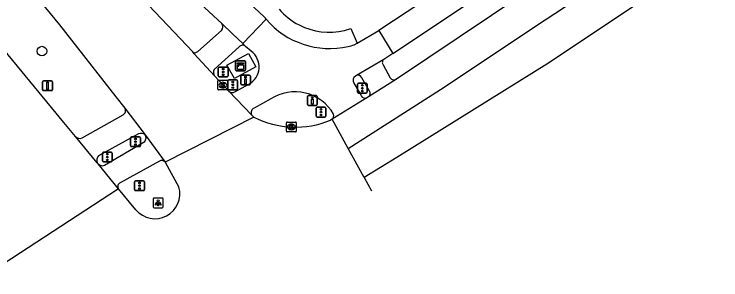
# Model space of a CAD drawing. Extents: x 156141 to 158132, y 385651 to 388399.
# Drawn here: x 157331.1 to 157402.8, y 386224.1 to 386251.1 of the extents above; entities that cross this region are included whole.
import ezdxf

# ---------------------------------------------------------------- set-up
doc = ezdxf.new("R2010")
doc.units = 0
for name, color, linetype in [('IMGEO_Boom', 7, 'Continuous'), ('IMGEO_Drukknoppaal', 7, 'Continuous'), ('IMGEO_Fietspad_gesloten', 7, 'Continuous'), ('IMGEO_Fietspad_open', 7, 'Continuous'), ('IMGEO_Kast', 7, 'Continuous'), ('IMGEO_Kolk', 7, 'Continuous'), ('IMGEO_Lichtpunt', 7, 'Continuous'), ('IMGEO_Rijbaan_lokaal_gesloten', 7, 'Continuous'), ('IMGEO_Rijbaan_regionaal_gesloten', 7, 'Continuous'), ('IMGEO_Verkeersbordpaal', 7, 'Continuous'), ('IMGEO_Verkeerseiland_open', 7, 'Continuous'), ('IMGEO_Verkeersregelinstallatiepaal', 7, 'Continuous'), ('IMGEO_Voetpad_open', 7, 'Continuous')]:
    doc.layers.add(name, color=color, linetype=linetype)

msp = doc.modelspace()

# ---------------------------------------------------------------- linework, layer by layer
at = {"layer": 'IMGEO_Boom'}
msp.add_circle((157333.888, 386247.335), 0.489, dxfattribs=at)
at = {"layer": 'IMGEO_Drukknoppaal'}
for p, q in [((157354.053, 386244.004), (157354.053, 386244.804)), ((157354.053, 386244.804), (157354.053, 386244.004)), ((157354.153, 386244.904), (157354.943, 386244.904)), ((157354.943, 386244.904), (157354.153, 386244.904)), ((157355.043, 386244.804), (157355.043, 386244.004)), ((157355.043, 386244.004), (157355.043, 386244.804)), ((157354.943, 386243.904), (157354.153, 386243.904)), ((157354.153, 386243.904), (157354.943, 386243.904)), ((157360.819, 386241.919), (157360.819, 386242.719)), ((157360.819, 386242.719), (157360.819, 386241.919)), ((157360.919, 386242.819), (157361.709, 386242.819)), ((157361.709, 386242.819), (157360.919, 386242.819)), ((157361.809, 386242.719), (157361.809, 386241.919)), ((157361.809, 386241.919), (157361.809, 386242.719)), ((157361.709, 386241.819), (157360.919, 386241.819)), ((157360.919, 386241.819), (157361.709, 386241.819))]:
    msp.add_line(p, q, dxfattribs=at)
for points in [[(157354.623, 386244.529), (157354.623, 386244.029), (157354.473, 386244.029), (157354.473, 386244.529), (157354.623, 386244.529)], [(157361.389, 386242.444), (157361.389, 386241.944), (157361.239, 386241.944), (157361.239, 386242.444), (157361.389, 386242.444)]]:
    msp.add_lwpolyline(points, dxfattribs=at)
for centre in [(157354.548, 386244.694), (157361.314, 386242.609)]:
    msp.add_circle(centre, 0.085, dxfattribs=at)
for centre, start, end in [((157354.153, 386244.804), 90, 180), ((157354.153, 386244.804), 90, 180), ((157354.943, 386244.804), 0, 90), ((157354.943, 386244.804), 360, 90), ((157354.153, 386244.004), 180, 270), ((157354.153, 386244.004), 180, 270), ((157354.943, 386244.004), 270, 0), ((157354.943, 386244.004), 270, 0), ((157360.919, 386242.719), 90, 180), ((157360.919, 386242.719), 90, 180), ((157361.709, 386242.719), 0, 90), ((157361.709, 386242.719), 360, 90), ((157360.919, 386241.919), 180, 270), ((157360.919, 386241.919), 180, 270), ((157361.709, 386241.919), 270, 0), ((157361.709, 386241.919), 270, 0)]:
    msp.add_arc(centre, 0.1, start, end, dxfattribs=at)
at = {"layer": 'IMGEO_Fietspad_gesloten'}
for points in [[(157475.284, 386330.7), (157434.997, 386298.579), (157430.74, 386295.223), (157413.861, 386281.913), (157410.791, 386279.492), (157403.845, 386274.165), (157392.312, 386265.751), (157381.163, 386258.1), (157368.079, 386249.425)], [(157369.487, 386247.087), (157383.459, 386256.438), (157391.257, 386261.818), (157403.144, 386270.416), (157412.371, 386277.436), (157432.378, 386293.195), (157436.633, 386296.547), (157476.796, 386328.486)], [(157356.641, 386250.584), (157356.57, 386250.666), (157356.46, 386250.769), (157338.55, 386267.587)], [(157335.681, 386265.385), (157352.135, 386250.133)], [(157354.287, 386248.095), (157353.234, 386249.092), (157352.135, 386250.133)], [(157354.287, 386248.095), (157356.641, 386250.584)], [(157368.079, 386249.425), (157369.487, 386247.087)]]:
    msp.add_lwpolyline(points, dxfattribs=at)
at = {"layer": 'IMGEO_Fietspad_open'}
for points in [[(157365.855, 386248.139), (157368.079, 386249.425)], [(157354.544, 386247.815), (157354.287, 386248.095)], [(157365.58, 386247.98), (157365.855, 386248.139)], [(157355.118, 386247.323), (157354.544, 386247.815)], [(157368.577, 386246.498), (157365.795, 386244.865)], [(157369.487, 386247.087), (157368.577, 386246.498)], [(157365.795, 386244.865), (157365.684, 386244.8)], [(157353.458, 386243.196), (157354.885, 386243.986)], [(157365.538, 386244.094), (157366.281, 386242.813)], [(157357.099, 386242.476), (157355.421, 386241.546)], [(157340.247, 386235.741), (157344.313, 386238.167)], [(157345.818, 386236.169), (157341.841, 386233.955)]]:
    msp.add_lwpolyline(points, dxfattribs=at)
for centre, radius, start, end in [((157363.072, 386256.016), 8.418, 220.1886, 282.85459), ((157363.155, 386255.721), 8.112, 282.74876, 287.39469), ((157353.941, 386245.729), 1.982, 298.4481, 53.56372), ((157365.968, 386244.373), 0.513, 123.65295, 212.97905), ((157353.213, 386243.62), 0.49, 223.96311, 300.04504), ((157359.561, 386238.702), 4.506, 29.70368, 123.12207), ((157366.682, 386243.007), 0.446, 205.82326, 293.67209), ((157355.601, 386241.083), 0.496, 111.22108, 203.93188), ((157362.991, 386240.798), 0.503, 311.91709, 15.7779), ((157343.942, 386238.528), 0.518, 315.72808, 34.29458), ((157340.018, 386236.268), 0.574, 220.44995, 293.51056), ((157346.041, 386235.764), 0.462, 40.77779, 118.84138), ((157341.985, 386233.59), 0.392, 111.53582, 217.55299)]:
    msp.add_arc(centre, radius, start, end, dxfattribs=at)
at = {"layer": 'IMGEO_Kast'}
for p, q in [((157353.536, 386245.42), (157353.536, 386246.261)), ((157353.536, 386246.261), (157353.536, 386245.42)), ((157353.611, 386246.345), (157354.452, 386246.345)), ((157354.452, 386246.345), (157353.611, 386246.345)), ((157354.536, 386246.27), (157354.536, 386245.429)), ((157354.536, 386245.429), (157354.536, 386246.27)), ((157354.461, 386245.345), (157353.62, 386245.345)), ((157353.62, 386245.345), (157354.461, 386245.345))]:
    msp.add_line(p, q, dxfattribs=at)
for points in [[(157353.731, 386246.135), (157354.331, 386246.135), (157354.331, 386246.05), (157353.731, 386246.05), (157353.731, 386246.135)], [(157353.731, 386245.96), (157354.331, 386245.96), (157354.331, 386245.471), (157353.731, 386245.471), (157353.731, 386245.96)]]:
    msp.add_lwpolyline(points, dxfattribs=at)
msp.add_circle((157353.815, 386245.809), 0.0377, dxfattribs=at)
for centre, start, end in [((157353.614, 386246.267), 92.4484, 184.28452), ((157353.614, 386246.267), 92.4484, 184.28452), ((157354.458, 386246.267), 2.4484, 94.28452), ((157354.458, 386246.267), 2.4484, 94.28452), ((157353.614, 386245.423), 182.4484, 274.28452), ((157353.614, 386245.423), 182.4484, 274.28452), ((157354.458, 386245.423), 272.4484, 4.28452), ((157354.458, 386245.423), 272.4484, 4.28452)]:
    msp.add_arc(centre, 0.0779, start, end, dxfattribs=at)
at = {"layer": 'IMGEO_Kolk'}
for p, q in [((157351.741, 386243.463), (157351.741, 386244.315)), ((157351.816, 386244.389), (157352.668, 386244.389)), ((157352.742, 386244.315), (157352.742, 386243.463)), ((157352.252, 386243.609), (157352.227, 386243.609)), ((157352.229, 386244.169), (157352.254, 386244.169)), ((157352.668, 386243.389), (157351.816, 386243.389)), ((157358.687, 386239.208), (157358.687, 386240.06)), ((157358.762, 386240.134), (157359.614, 386240.134)), ((157359.688, 386240.06), (157359.688, 386239.208)), ((157359.198, 386239.354), (157359.173, 386239.354)), ((157359.175, 386239.914), (157359.2, 386239.914)), ((157359.614, 386239.134), (157358.762, 386239.134))]:
    msp.add_line(p, q, dxfattribs=at)
for points in [[(157351.741, 386243.463), (157351.741, 386244.315)], [(157351.816, 386244.389), (157352.668, 386244.389)], [(157352.742, 386244.315), (157352.742, 386243.463)], [(157352.062, 386244.089), (157352.185, 386244.089), (157352.185, 386243.938), (157352.315, 386244.089), (157352.479, 386244.089), (157352.333, 386243.938), (157352.486, 386243.689), (157352.334, 386243.689), (157352.249, 386243.853), (157352.185, 386243.786), (157352.185, 386243.689), (157352.062, 386243.689), (157352.062, 386244.089)], [(157352.668, 386243.389), (157351.816, 386243.389)], [(157358.687, 386239.208), (157358.687, 386240.06)], [(157358.762, 386240.134), (157359.614, 386240.134)], [(157359.688, 386240.06), (157359.688, 386239.208)], [(157359.008, 386239.834), (157359.131, 386239.834), (157359.131, 386239.683), (157359.261, 386239.834), (157359.425, 386239.834), (157359.279, 386239.683), (157359.432, 386239.434), (157359.28, 386239.434), (157359.195, 386239.598), (157359.131, 386239.531), (157359.131, 386239.434), (157359.008, 386239.434), (157359.008, 386239.834)], [(157359.614, 386239.134), (157358.762, 386239.134)]]:
    msp.add_lwpolyline(points, dxfattribs=at)
for centre, start, end in [((157351.818, 386244.313), 91.55205, 178.44795), ((157351.818, 386244.313), 91.55205, 178.44795), ((157352.666, 386244.313), 1.55205, 88.44795), ((157352.666, 386244.313), 1.55205, 88.44795), ((157351.818, 386243.465), 181.55205, 268.44795), ((157351.818, 386243.465), 181.55205, 268.44795), ((157352.666, 386243.465), 271.55205, 358.44795), ((157352.666, 386243.465), 271.55205, 358.44795), ((157358.764, 386240.058), 91.55205, 178.44795), ((157358.764, 386240.058), 91.55205, 178.44795), ((157359.612, 386240.058), 1.55205, 88.44795), ((157359.612, 386240.058), 1.55205, 88.44795), ((157358.764, 386239.21), 181.55205, 268.44795), ((157358.764, 386239.21), 181.55205, 268.44795), ((157359.612, 386239.21), 271.55205, 358.44795), ((157359.612, 386239.21), 271.55205, 358.44795)]:
    msp.add_arc(centre, 0.0765, start, end, dxfattribs=at)
for centre, major_axis, ratio, start_param, end_param in [((157352.228, 386243.889), (-0.387, 0.002), 0.722429, 4.712389, 7.853982), ((157352.253, 386243.889), (-0.39, 0.002), 0.717154, 1.570796, 4.712389), ((157359.174, 386239.634), (-0.387, 0.002), 0.722429, 4.712389, 7.853982), ((157359.199, 386239.634), (-0.39, 0.002), 0.717154, 1.570796, 4.712389)]:
    msp.add_ellipse(centre, major_axis=major_axis, ratio=ratio, start_param=start_param, end_param=end_param, dxfattribs=at)
at = {"layer": 'IMGEO_Lichtpunt'}
for p, q in [((157345.18, 386232.322), (157345.18, 386231.515)), ((157345.18, 386232.322), (157345.18, 386231.515)), ((157346.082, 386232.417), (157345.274, 386232.417)), ((157346.082, 386232.417), (157345.274, 386232.417)), ((157346.176, 386231.515), (157346.176, 386232.322)), ((157346.176, 386231.515), (157346.176, 386232.322)), ((157345.274, 386231.421), (157346.082, 386231.421)), ((157345.274, 386231.421), (157346.082, 386231.421))]:
    msp.add_line(p, q, dxfattribs=at)
for points in [[(157345.554, 386231.986), (157345.593, 386231.958), (157345.405, 386231.696), (157345.367, 386231.723), (157345.554, 386231.986)], [(157345.656, 386231.938), (157345.703, 386231.938), (157345.703, 386231.616), (157345.656, 386231.616), (157345.656, 386231.938)], [(157345.766, 386231.958), (157345.804, 386231.985), (157345.991, 386231.723), (157345.952, 386231.695), (157345.766, 386231.958)]]:
    msp.add_lwpolyline(points, dxfattribs=at)
msp.add_circle((157345.679, 386232.12), 0.0994, dxfattribs=at)
for centre, start, end in [((157345.274, 386232.322), 90, 180), ((157345.274, 386232.322), 90, 180), ((157346.082, 386232.322), 0, 90), ((157346.082, 386232.322), 0, 90), ((157345.274, 386231.515), 180, 270), ((157345.274, 386231.515), 180, 270), ((157346.082, 386231.515), 270, 0), ((157346.082, 386231.515), 270, 360)]:
    msp.add_arc(centre, 0.0946, start, end, dxfattribs=at)
at = {"layer": 'IMGEO_Rijbaan_lokaal_gesloten'}
for points in [[(157349.183, 386247.253), (157332.608, 386264.801), (157324.262, 386275.047), (157320.799, 386279.156), (157212.168, 386411.116), (157210.786, 386412.789), (157209.596, 386414.647)], [(157203.781, 386410.196), (157205.755, 386407.826), (157335.682, 386250), (157341.401, 386242.711), (157342.288, 386241.546)], [(157337.285, 386238.671), (157336.115, 386240.102), (157327.942, 386250), (157201.153, 386404.033), (157199.193, 386406.39)], [(157351.407, 386244.818), (157349.349, 386247.071), (157349.183, 386247.253)], [(157352.86, 386243.28), (157351.407, 386244.818)], [(157355.147, 386240.882), (157352.86, 386243.28)], [(157342.288, 386241.546), (157344.37, 386238.82)], [(157355.377, 386240.641), (157355.147, 386240.882)], [(157339.51, 386235.998), (157337.285, 386238.671)], [(157344.37, 386238.82), (157346.391, 386236.066)], [(157339.581, 386235.895), (157339.51, 386235.998)], [(157341.674, 386233.351), (157339.581, 386235.895)]]:
    msp.add_lwpolyline(points, dxfattribs=at)
at = {"layer": 'IMGEO_Rijbaan_regionaal_gesloten'}
for points in [[(157364.956, 386237.463), (157374.336, 386243.44), (157384.937, 386250.511), (157396.116, 386257.905), (157405.882, 386265.104), (157418.991, 386275.239), (157420.016, 386276.032), (157436.112, 386288.573), (157441.218, 386292.552), (157456.831, 386304.828), (157473.021, 386317.491), (157484.842, 386326.748), (157497.692, 386336.004), (157524.581, 386353.655)], [(157484.118, 386331.006), (157452.989, 386306.83), (157442.439, 386298.399), (157433.743, 386291.506), (157425.205, 386284.602), (157413.71, 386275.643), (157385.844, 386255.261), (157369.873, 386244.48)], [(157480.973, 386319.166), (157460.946, 386303.321), (157438.399, 386285.742), (157434.244, 386282.503), (157421.628, 386272.513), (157415.851, 386267.938), (157407.045, 386261.189), (157400.724, 386256.499), (157394.546, 386252.307), (157385.385, 386246.197), (157369.903, 386236.534), (157366.587, 386234.5)], [(157369.873, 386244.48), (157367.002, 386242.686)], [(157366.861, 386242.599), (157363.327, 386240.424)], [(157367.002, 386242.686), (157366.861, 386242.599)], [(157355.377, 386240.641), (157346.391, 386236.066)], [(157363.327, 386240.424), (157363.173, 386240.329)], [(157364.956, 386237.463), (157363.327, 386240.424)], [(157366.587, 386234.5), (157364.956, 386237.463)], [(157346.391, 386236.066), (157347.784, 386233.533)], [(157366.587, 386234.5), (157367.324, 386233.16)], [(157341.674, 386233.351), (157327.507, 386224.107)], [(157343.422, 386231.225), (157341.674, 386233.351)]]:
    msp.add_lwpolyline(points, dxfattribs=at)
for centre, radius, start, end in [((157359.61, 386248.857), 9.242, 242.74037, 292.67607), ((157345.359, 386232.84), 2.522, 219.83119, 15.93679)]:
    msp.add_arc(centre, radius, start, end, dxfattribs=at)
at = {"layer": 'IMGEO_Verkeersbordpaal'}
for p, q in [((157334.066, 386244.322), (157334.856, 386244.322)), ((157334.856, 386244.322), (157334.066, 386244.322)), ((157333.966, 386243.422), (157333.966, 386244.222)), ((157333.966, 386244.222), (157333.966, 386243.422)), ((157334.956, 386244.222), (157334.956, 386243.422)), ((157334.956, 386243.422), (157334.956, 386244.222)), ((157334.856, 386243.322), (157334.066, 386243.322)), ((157334.066, 386243.322), (157334.856, 386243.322))]:
    msp.add_line(p, q, dxfattribs=at)
msp.add_lwpolyline([(157334.386, 386244.197), (157334.536, 386244.197), (157334.536, 386243.447), (157334.386, 386243.447), (157334.386, 386244.197)], dxfattribs=at)
for centre, start, end in [((157334.066, 386244.222), 90, 180), ((157334.066, 386244.222), 90, 180), ((157334.856, 386244.222), 0, 90), ((157334.856, 386244.222), 360, 90), ((157334.066, 386243.422), 180, 270), ((157334.066, 386243.422), 180, 270), ((157334.856, 386243.422), 270, 0), ((157334.856, 386243.422), 270, 0)]:
    msp.add_arc(centre, 0.1, start, end, dxfattribs=at)
at = {"layer": 'IMGEO_Verkeerseiland_open'}
msp.add_lwpolyline([(157353.435, 386244.561), (157352.656, 386245.916), (157354.85, 386247.09), (157355.584, 386245.739), (157353.435, 386244.561)], dxfattribs=at)
at = {"layer": 'IMGEO_Verkeersregelinstallatiepaal'}
for p, q in [((157351.784, 386244.819), (157351.784, 386245.619)), ((157351.784, 386245.619), (157351.784, 386244.819)), ((157351.884, 386245.719), (157352.674, 386245.719)), ((157352.674, 386245.719), (157351.884, 386245.719)), ((157352.774, 386245.619), (157352.774, 386244.819)), ((157352.774, 386244.819), (157352.774, 386245.619)), ((157352.674, 386244.719), (157351.884, 386244.719)), ((157351.884, 386244.719), (157352.674, 386244.719)), ((157352.752, 386243.517), (157352.752, 386244.317)), ((157352.752, 386244.317), (157352.752, 386243.517)), ((157352.852, 386244.417), (157353.642, 386244.417)), ((157353.642, 386244.417), (157352.852, 386244.417)), ((157353.742, 386244.317), (157353.742, 386243.517)), ((157353.742, 386243.517), (157353.742, 386244.317)), ((157365.899, 386243.172), (157365.899, 386243.972)), ((157365.899, 386243.972), (157365.899, 386243.172)), ((157365.999, 386244.072), (157366.789, 386244.072)), ((157366.789, 386244.072), (157365.999, 386244.072)), ((157366.889, 386243.972), (157366.889, 386243.172)), ((157366.889, 386243.172), (157366.889, 386243.972)), ((157353.642, 386243.417), (157352.852, 386243.417)), ((157352.852, 386243.417), (157353.642, 386243.417)), ((157366.789, 386243.072), (157365.999, 386243.072)), ((157365.999, 386243.072), (157366.789, 386243.072)), ((157361.698, 386240.742), (157361.698, 386241.542)), ((157361.698, 386241.542), (157361.698, 386240.742)), ((157361.798, 386241.642), (157362.588, 386241.642)), ((157362.588, 386241.642), (157361.798, 386241.642)), ((157362.688, 386241.542), (157362.688, 386240.742)), ((157362.688, 386240.742), (157362.688, 386241.542)), ((157362.588, 386240.642), (157361.798, 386240.642)), ((157361.798, 386240.642), (157362.588, 386240.642)), ((157342.986, 386238.637), (157343.776, 386238.637)), ((157343.776, 386238.637), (157342.986, 386238.637)), ((157342.886, 386237.737), (157342.886, 386238.537)), ((157342.886, 386238.537), (157342.886, 386237.737)), ((157343.876, 386238.537), (157343.876, 386237.737)), ((157343.876, 386237.737), (157343.876, 386238.537)), ((157343.776, 386237.637), (157342.986, 386237.637)), ((157342.986, 386237.637), (157343.776, 386237.637)), ((157340.034, 386236.184), (157340.034, 386236.984)), ((157340.034, 386236.984), (157340.034, 386236.184)), ((157340.134, 386237.084), (157340.924, 386237.084)), ((157340.924, 386237.084), (157340.134, 386237.084)), ((157341.024, 386236.984), (157341.024, 386236.184)), ((157341.024, 386236.184), (157341.024, 386236.984)), ((157340.924, 386236.084), (157340.134, 386236.084)), ((157340.134, 386236.084), (157340.924, 386236.084)), ((157343.293, 386233.27), (157343.293, 386234.07)), ((157343.293, 386234.07), (157343.293, 386233.27)), ((157343.393, 386234.17), (157344.183, 386234.17)), ((157344.183, 386234.17), (157343.393, 386234.17)), ((157344.283, 386234.07), (157344.283, 386233.27)), ((157344.283, 386233.27), (157344.283, 386234.07)), ((157344.183, 386233.17), (157343.393, 386233.17)), ((157343.393, 386233.17), (157344.183, 386233.17))]:
    msp.add_line(p, q, dxfattribs=at)
for centre in [(157352.279, 386245.509), (157352.279, 386245.219), (157352.279, 386244.929), (157353.247, 386244.207), (157353.247, 386243.917), (157353.247, 386243.627), (157366.394, 386243.862), (157366.394, 386243.572), (157366.394, 386243.282), (157362.193, 386241.432), (157362.193, 386241.142), (157362.193, 386240.852), (157343.381, 386238.427), (157343.381, 386238.137), (157343.381, 386237.847), (157340.529, 386236.874), (157340.529, 386236.584), (157340.529, 386236.294), (157343.788, 386233.96), (157343.788, 386233.67), (157343.788, 386233.38)]:
    msp.add_circle(centre, 0.085, dxfattribs=at)
for centre, start, end in [((157351.884, 386245.619), 90, 180), ((157351.884, 386245.619), 90, 180), ((157352.674, 386245.619), 0, 90), ((157352.674, 386245.619), 360, 90), ((157351.884, 386244.819), 180, 270), ((157351.884, 386244.819), 180, 270), ((157352.674, 386244.819), 270, 0), ((157352.674, 386244.819), 270, 0), ((157352.852, 386244.317), 90, 180), ((157352.852, 386244.317), 90, 180), ((157353.642, 386244.317), 0, 90), ((157353.642, 386244.317), 360, 90), ((157365.999, 386243.972), 90, 180), ((157365.999, 386243.972), 90, 180), ((157366.789, 386243.972), 0, 90), ((157366.789, 386243.972), 360, 90), ((157352.852, 386243.517), 180, 270), ((157352.852, 386243.517), 180, 270), ((157353.642, 386243.517), 270, 0), ((157353.642, 386243.517), 270, 0), ((157365.999, 386243.172), 180, 270), ((157365.999, 386243.172), 180, 270), ((157366.789, 386243.172), 270, 0), ((157366.789, 386243.172), 270, 0), ((157361.798, 386241.542), 90, 180), ((157361.798, 386241.542), 90, 180), ((157362.588, 386241.542), 0, 90), ((157362.588, 386241.542), 360, 90), ((157361.798, 386240.742), 180, 270), ((157361.798, 386240.742), 180, 270), ((157362.588, 386240.742), 270, 0), ((157362.588, 386240.742), 270, 0), ((157342.986, 386238.537), 90, 180), ((157342.986, 386238.537), 90, 180), ((157343.776, 386238.537), 0, 90), ((157343.776, 386238.537), 360, 90), ((157342.986, 386237.737), 180, 270), ((157342.986, 386237.737), 180, 270), ((157343.776, 386237.737), 270, 0), ((157343.776, 386237.737), 270, 0), ((157340.134, 386236.984), 90, 180), ((157340.134, 386236.984), 90, 180), ((157340.924, 386236.984), 0, 90), ((157340.924, 386236.984), 360, 90), ((157340.134, 386236.184), 180, 270), ((157340.134, 386236.184), 180, 270), ((157340.924, 386236.184), 270, 0), ((157340.924, 386236.184), 270, 0), ((157343.393, 386234.07), 90, 180), ((157343.393, 386234.07), 90, 180), ((157344.183, 386234.07), 0, 90), ((157344.183, 386234.07), 360, 90), ((157343.393, 386233.27), 180, 270), ((157343.393, 386233.27), 180, 270), ((157344.183, 386233.27), 270, 0), ((157344.183, 386233.27), 270, 0)]:
    msp.add_arc(centre, 0.1, start, end, dxfattribs=at)
at = {"layer": 'IMGEO_Voetpad_open'}
for points in [[(157352.094, 386249.425), (157349.697, 386247.303)], [(157364.586, 386249.433), (157365.226, 386249.632), (157365.855, 386248.139)], [(157353.903, 386247.78), (157351.37, 386245.48)], [(157368.509, 386245.932), (157369.204, 386244.618)], [(157367.127, 386243.281), (157366.343, 386244.637)], [(157337.972, 386238.517), (157342.13, 386240.871)], [(157343.681, 386238.922), (157339.645, 386236.707)]]:
    msp.add_lwpolyline(points, dxfattribs=at)
for centre, radius, start, end in [((157363.033, 386255.951), 6.691, 220.52725, 242.79717), ((157351.739, 386249.801), 0.517, 313.39239, 39.97906), ((157363.049, 386255.971), 6.716, 242.75324, 283.22919), ((157354.24, 386247.493), 0.443, 46.68517, 139.56557), ((157349.412, 386247.562), 0.385, 233.40737, 317.7047), ((157368.813, 386246.183), 0.394, 126.83098, 219.46751), ((157351.844, 386245.174), 0.564, 147.21431, 219.1837), ((157365.953, 386244.472), 0.423, 22.8933, 111.92638), ((157369.616, 386244.926), 0.514, 216.74601, 299.94323), ((157366.75, 386243.05), 0.442, 304.72528, 31.54594), ((157341.902, 386241.28), 0.469, 299.14521, 34.50626), ((157337.738, 386239.081), 0.61, 222.15026, 292.58028), ((157343.947, 386238.341), 0.639, 48.57524, 114.58288), ((157340.02, 386236.268), 0.577, 130.52786, 207.91097)]:
    msp.add_arc(centre, radius, start, end, dxfattribs=at)

doc.saveas('drawing.dxf')
